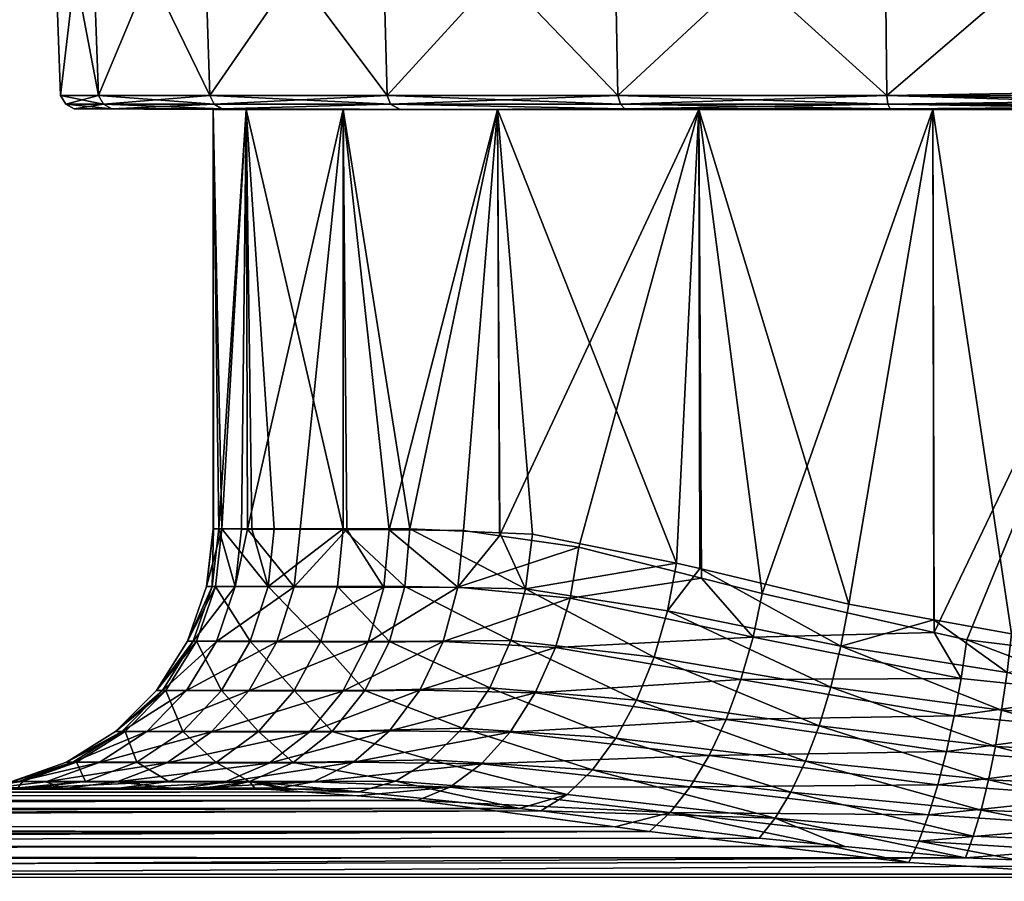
# Model space of a CAD drawing. Extents: x -0.145 to 0.145, y -0.184 to 0.
# Tile 260 of 342: x 0.057 to 0.072, y -0.058 to -0.044. Entities that reach past the tile are written whole.
import ezdxf

# ---------------------------------------------------------------- set-up
doc = ezdxf.new("R2010")
doc.units = 0
doc.layers.add('mesh', color=7, linetype='CONTINUOUS')

msp = doc.modelspace()

# ---------------------------------------------------------------- meshes
at = {"layer": 'mesh'}
mesh = msp.add_polyface(dxfattribs=at)
corners = [(0.066686, -0.056761, 0.01615), (-0.073281, -0.057403, 0.017352), (-0.070063, -0.05716, 0.016951), (0.056056, -0.056089, 0.002659), (-0.056343, -0.056089, 0.003384), (-0.056141, -0.056088, 0.000463), (0.056502, -0.056091, 0.00518), (-0.056859, -0.056092, 0.005791), (0.057652, -0.056096, 0.008482), (-0.058213, -0.056098, 0.009242), (0.060843, -0.056112, 0.013221), (-0.060206, -0.056104, 0.01238), (-0.059701, -0.056103, 0.011585), (0.063101, -0.056282, 0.014644), (0.066156, -0.05669, 0.015928), (-0.066328, -0.056685, 0.015929), (-0.064005, -0.056367, 0.015005), (0.073513, -0.05742, 0.017377), (-0.076574, -0.05742, 0.017377), (0.070689, -0.05724, 0.01709), (0.096603, -0.057465, 0.017421), (-0.096797, -0.05747, 0.017419), (-0.066907, -0.056765, 0.016159), (0.071564, -0.057168, -0.016069), (-0.070925, -0.057104, -0.015956), (-0.073115, -0.057245, -0.0162), (0.069702, -0.056991, -0.015732), (-0.069917, -0.056994, -0.01573), (0.065009, -0.056441, -0.014402), (-0.067271, -0.056705, -0.015135), (-0.060783, -0.056089, -0.011833), (-0.061164, -0.056091, -0.012177), (0.056937, -0.056088, -0.005195), (-0.060664, -0.056089, -0.011698), (-0.060258, -0.05609, -0.011189), (-0.058763, -0.056089, -0.00901), (-0.057647, -0.056088, -0.006794), (-0.057089, -0.056088, -0.005195), (-0.061351, -0.056102, -0.012297), (0.05849, -0.056089, -0.008875), (0.057145, -0.056088, -0.006021), (0.060589, -0.056089, -0.011833), (0.060064, -0.05609, -0.011189), (0.061148, -0.056099, -0.012297), (-0.062997, -0.056195, -0.013348), (0.06097, -0.056091, -0.012177), (-0.056325, -0.056088, -0.002021), (0.055947, -0.056088, 0.000463), (-0.056833, -0.056088, -0.004461), (0.05612, -0.056088, -0.001942), (-0.039116, -0.029421, 0.003791), (-0.038617, -0.000691, 0.000448), (-0.039116, -0.029421, 0.000448), (-0.039192, -0.029932, 0.003784), (-0.039192, -0.029932, -0.002888), (-0.039116, -0.029421, -0.002895), (0.059394, -0.056103, 0.01152), (0.06217, -0.056212, 0.014058), (-0.062276, -0.05618, 0.014062), (0.064681, -0.056406, -0.014238), (-0.064749, -0.056385, -0.014209), (0.062197, -0.056146, -0.013), (-0.038617, -0.000691, -0.002942)]
mesh.append_faces([[corners[k] for k in face] for face in [(0, 1, 2, 2), (3, 4, 5, 5), (6, 7, 4, 4), (8, 9, 7, 7), (10, 11, 12, 12), (13, 14, 15, 15), (15, 16, 13, 13), (1, 17, 18, 18), (0, 19, 1, 1), (17, 20, 21, 21), (0, 22, 15, 15), (2, 22, 0, 0), (23, 24, 25, 25), (26, 27, 24, 24), (28, 29, 27, 27), (30, 31, 32, 32), (32, 33, 30, 30), (32, 34, 33, 33), (35, 34, 32, 32), (32, 36, 35, 35), (32, 37, 36, 36), (38, 32, 31, 31), (39, 40, 38, 38), (41, 42, 38, 38), (43, 38, 44, 44), (45, 41, 38, 38), (46, 47, 5, 5), (48, 49, 46, 46), (48, 37, 49, 49), (50, 51, 52, 52), (53, 50, 52, 52), (52, 54, 53, 53), (52, 55, 54, 54), (56, 12, 9, 9), (57, 58, 11, 11), (13, 16, 58, 58), (59, 60, 29, 29), (61, 44, 60, 60), (52, 62, 55, 55)]])
mesh = msp.add_polyface(dxfattribs=at)
corners = [(0.073513, -0.05742, 0.017377), (-0.096797, -0.05747, 0.017419), (-0.076574, -0.05742, 0.017377), (-0.096797, -0.058133, -0.017346), (0.071564, -0.057168, -0.016069), (-0.073115, -0.057245, -0.0162), (-0.041776, -0.031319, 0.009957), (-0.041108, -0.031386, 0.003607), (-0.042268, -0.031386, 0.009817), (-0.040598, -0.031319, 0.003654), (-0.041316, -0.031124, 0.010088), (-0.051188, -0.030812, 0.026784), (-0.046758, -0.030812, 0.021924), (-0.047086, -0.031124, 0.021675), (-0.044092, -0.031319, 0.015936), (-0.043665, -0.031124, 0.016149), (-0.047468, -0.031319, 0.021387), (-0.044551, -0.031386, 0.015708), (-0.047876, -0.031386, 0.021079), (-0.043296, -0.030812, 0.016333), (-0.04092, -0.030812, 0.0102), (-0.041776, -0.031319, -0.009061), (-0.040122, -0.031124, -0.002802), (-0.041316, -0.031124, -0.009192), (-0.042268, -0.031386, -0.008921), (-0.040598, -0.031319, -0.002758), (-0.041108, -0.031386, -0.002711), (-0.044551, -0.031386, -0.014812), (-0.044092, -0.031319, -0.01504), (-0.043665, -0.031124, -0.015253), (-0.04092, -0.030812, -0.009304), (-0.043296, -0.030812, -0.015437), (-0.047876, -0.031386, -0.020183), (-0.047468, -0.031319, -0.020492), (-0.047086, -0.031124, -0.02078), (-0.049896, -0.031386, 0.000448), (-0.050531, -0.031386, -0.005182), (-0.050531, -0.031386, 0.006078), (-0.052402, -0.031386, 0.011425), (-0.055416, -0.031386, 0.016222)]
mesh.append_faces([[corners[k] for k in face] for face in [(0, 1, 2, 2), (3, 4, 5, 5), (6, 7, 8, 8), (6, 9, 7, 7), (10, 9, 6, 6), (11, 12, 13, 13), (14, 13, 15, 15), (14, 16, 13, 13), (17, 16, 14, 14), (17, 18, 16, 16), (14, 8, 17, 17), (14, 6, 8, 8), (15, 6, 14, 14), (15, 10, 6, 6), (19, 10, 15, 15), (19, 20, 10, 10), (21, 22, 23, 23), (24, 25, 21, 21), (24, 26, 25, 25), (21, 27, 24, 24), (21, 28, 27, 27), (23, 28, 21, 21), (23, 29, 28, 28), (30, 29, 23, 23), (30, 31, 29, 29), (28, 32, 27, 27), (28, 33, 32, 32), (29, 33, 28, 28), (29, 34, 33, 33), (31, 34, 29, 29), (35, 26, 36, 36), (35, 7, 26, 26), (37, 7, 35, 35), (37, 8, 7, 7), (38, 17, 8, 8), (39, 18, 17, 17), (36, 24, 27, 27), (26, 24, 36, 36)]])
mesh = msp.add_polyface(dxfattribs=at)
corners = [(0.050971, -0.039147, 0.005888), (0.050901, -0.038633, 0.005904), (0.051203, -0.038633, 0.006765), (0.050287, -0.038633, 0.000448), (0.050358, -0.039147, 0.000448), (0.050901, -0.038633, -0.005008), (0.050971, -0.039147, -0.004992), (0.051203, -0.038633, -0.005869), (0.05056, -0.039625, 0.000448), (0.051168, -0.039625, -0.004947), (0.051168, -0.039625, 0.005843), (0.050878, -0.040036, 0.000448), (0.051478, -0.040036, -0.004876), (0.051478, -0.040036, 0.005772), (-0.096797, -0.05747, 0.017419), (0.096603, -0.057465, 0.017421), (0.096603, -0.057987, 0.01814), (0.056056, -0.056089, 0.002659), (-0.056141, -0.056088, 0.000463), (0.055947, -0.056088, 0.000463), (0.056502, -0.056091, 0.00518), (-0.056343, -0.056089, 0.003384), (0.057652, -0.056096, 0.008482), (-0.056859, -0.056092, 0.005791), (0.06217, -0.056212, 0.014058), (-0.060206, -0.056104, 0.01238), (0.060843, -0.056112, 0.013221), (-0.073281, -0.057403, 0.017352), (0.070689, -0.05724, 0.01709), (0.073513, -0.05742, 0.017377), (0.066686, -0.056761, 0.01615), (-0.066328, -0.056685, 0.015929), (0.066156, -0.05669, 0.015928), (-0.096797, -0.058578, 0.018772), (0.096603, -0.058791, 0.018913), (0.069702, -0.056991, -0.015732), (-0.070925, -0.057104, -0.015956), (0.071564, -0.057168, -0.016069), (0.068379, -0.056864, -0.015492), (-0.069917, -0.056994, -0.01573), (-0.096797, -0.058133, -0.017346), (0.074428, -0.057287, -0.016267), (0.065009, -0.056441, -0.014402), (0.064681, -0.056406, -0.014238), (-0.067271, -0.056705, -0.015135), (0.05612, -0.056088, -0.001942), (-0.057089, -0.056088, -0.005195), (0.056937, -0.056088, -0.005195), (-0.061351, -0.056102, -0.012297), (0.057145, -0.056088, -0.006021), (0.059798, -0.05609, -0.010845), (0.05849, -0.056089, -0.008875), (0.060064, -0.05609, -0.011189), (0.061148, -0.056099, -0.012297), (-0.062997, -0.056195, -0.013348), (0.062197, -0.056146, -0.013), (0.06097, -0.056091, -0.012177), (-0.056325, -0.056088, -0.002021), (0.059394, -0.056103, 0.01152), (-0.058213, -0.056098, 0.009242), (-0.059701, -0.056103, 0.011585), (0.063101, -0.056282, 0.014644), (-0.062276, -0.05618, 0.014062), (-0.064749, -0.056385, -0.014209)]
mesh.append_faces([[corners[k] for k in face] for face in [(0, 1, 2, 2), (0, 3, 1, 1), (4, 3, 0, 0), (4, 5, 3, 3), (6, 5, 4, 4), (6, 7, 5, 5), (6, 8, 9, 9), (4, 8, 6, 6), (4, 10, 8, 8), (0, 10, 4, 4), (9, 11, 12, 12), (8, 11, 9, 9), (8, 13, 11, 11), (10, 13, 8, 8), (14, 15, 16, 16), (17, 18, 19, 19), (20, 21, 17, 17), (22, 23, 20, 20), (24, 25, 26, 26), (27, 28, 29, 29), (30, 31, 32, 32), (33, 16, 34, 34), (35, 36, 37, 37), (38, 39, 35, 35), (40, 41, 37, 37), (42, 39, 38, 38), (43, 44, 42, 42), (45, 46, 47, 47), (48, 49, 47, 47), (48, 50, 51, 51), (48, 52, 50, 50), (53, 54, 55, 55), (56, 48, 53, 53), (57, 45, 19, 19), (58, 59, 22, 22), (26, 60, 58, 58), (61, 62, 24, 24), (55, 63, 43, 43)]])
mesh = msp.add_polyface(dxfattribs=at)
corners = [(0.062172, -0.040744, -0.012184), (0.062316, -0.040896, -0.012039), (0.065974, -0.040896, -0.014846), (0.059333, -0.040744, -0.008484), (0.05951, -0.040896, -0.008382), (0.062172, -0.040744, 0.01308), (0.062316, -0.040896, 0.012935), (0.05951, -0.040896, 0.009278), (0.062429, -0.041095, -0.011927), (0.059648, -0.041095, -0.008302), (0.059648, -0.041095, 0.009198), (0.062429, -0.041095, 0.012823), (0.065974, -0.040896, 0.015742), (0.062503, -0.041329, -0.011853), (0.059738, -0.041329, -0.00825), (0.0579, -0.041095, -0.004081), (0.059738, -0.041329, 0.009146), (0.062503, -0.041329, 0.012749), (0.066054, -0.041095, 0.015604), (0.062532, -0.04158, -0.011824), (0.059774, -0.04158, -0.00823), (0.058, -0.041329, -0.004055), (0.059774, -0.04158, 0.009126), (0.062532, -0.04158, 0.01272), (0.066105, -0.041329, 0.015514), (0.062633, -0.045401, -0.011723), (0.059966, -0.045531, -0.008119), (0.062689, -0.045531, -0.011667), (0.059898, -0.045401, -0.008158), (0.058255, -0.045531, -0.003986), (0.059898, -0.045401, 0.009054), (0.062689, -0.045531, 0.012563), (0.059966, -0.045531, 0.009014), (0.062633, -0.045401, 0.012619), (0.066237, -0.045531, 0.015286), (0.060081, -0.045606, -0.008052), (0.058383, -0.045606, -0.003952), (0.060081, -0.045606, 0.008948), (0.058255, -0.045531, 0.004882), (0.062836, -0.045615, 0.012415), (0.058178, -0.045401, -0.004007), (0.066198, -0.045401, 0.015354)]
mesh.append_faces([[corners[k] for k in face] for face in [(0, 1, 2, 2), (3, 4, 1, 1), (5, 6, 7, 7), (4, 8, 1, 1), (4, 9, 8, 8), (6, 10, 7, 7), (6, 11, 10, 10), (12, 11, 6, 6), (9, 13, 8, 8), (9, 14, 13, 13), (15, 14, 9, 9), (11, 16, 10, 10), (11, 17, 16, 16), (18, 17, 11, 11), (14, 19, 13, 13), (14, 20, 19, 19), (21, 20, 14, 14), (17, 22, 16, 16), (17, 23, 22, 22), (24, 23, 17, 17), (25, 26, 27, 27), (28, 26, 25, 25), (28, 29, 26, 26), (30, 31, 32, 32), (33, 31, 30, 30), (33, 34, 31, 31), (26, 35, 27, 27), (26, 36, 35, 35), (29, 36, 26, 26), (32, 37, 38, 38), (32, 31, 37, 37), (31, 39, 37, 37), (19, 28, 25, 25), (20, 28, 19, 19), (20, 40, 28, 28), (22, 33, 30, 30), (23, 33, 22, 22), (23, 41, 33, 33)]])
mesh = msp.add_polyface(dxfattribs=at)
corners = [(0.0579, -0.041095, -0.004081), (0.058, -0.041329, -0.004055), (0.059738, -0.041329, -0.00825), (0.057303, -0.041095, 0.000448), (0.057407, -0.041329, 0.000448), (0.0579, -0.041095, 0.004977), (0.058, -0.041329, 0.004951), (0.059648, -0.041095, 0.009198), (0.059738, -0.041329, 0.009146), (0.05804, -0.04158, -0.004044), (0.059774, -0.04158, -0.00823), (0.057449, -0.04158, 0.000448), (0.05804, -0.04158, 0.00494), (0.059774, -0.04158, 0.009126), (0.059218, -0.054582, -0.00152), (0.058441, -0.055215, 0.000484), (0.058591, -0.055215, -0.001606), (0.059074, -0.054582, 0.000489), (0.059165, -0.054582, 0.002324), (0.059538, -0.054585, 0.004431), (0.058535, -0.055216, 0.002392), (0.058178, -0.045401, -0.004007), (0.058255, -0.045531, -0.003986), (0.059898, -0.045401, -0.008158), (0.057671, -0.045531, 0.000448), (0.057592, -0.045401, 0.000448), (0.058255, -0.045531, 0.004882), (0.058178, -0.045401, 0.004903), (0.059966, -0.045531, 0.009014), (0.059898, -0.045401, 0.009054), (0.057803, -0.045606, 0.000448), (0.058383, -0.045606, -0.003952), (0.058383, -0.045606, 0.004848), (0.060081, -0.045606, 0.008948), (0.059946, -0.045615, 0.000621), (0.060457, -0.045615, -0.003262)]
mesh.append_faces([[corners[k] for k in face] for face in [(0, 1, 2, 2), (3, 1, 0, 0), (3, 4, 1, 1), (5, 4, 3, 3), (5, 6, 4, 4), (7, 6, 5, 5), (7, 8, 6, 6), (1, 9, 10, 10), (4, 9, 1, 1), (4, 11, 9, 9), (6, 11, 4, 4), (6, 12, 11, 11), (8, 12, 6, 6), (8, 13, 12, 12), (14, 15, 16, 16), (17, 15, 14, 14), (18, 15, 17, 17), (19, 20, 18, 18), (21, 22, 23, 23), (21, 24, 22, 22), (25, 24, 21, 21), (25, 26, 24, 24), (27, 26, 25, 25), (27, 28, 26, 26), (29, 28, 27, 27), (22, 30, 31, 31), (24, 30, 22, 22), (24, 32, 30, 30), (26, 32, 24, 24), (26, 33, 32, 32), (34, 30, 32, 32), (35, 31, 30, 30), (9, 21, 10, 10), (9, 25, 21, 21), (11, 25, 9, 9), (11, 27, 25, 25), (12, 27, 11, 11), (12, 29, 27, 27), (13, 29, 12, 12)]])
mesh = msp.add_polyface(dxfattribs=at)
corners = [(0.078828, -0.045615, -0.013868), (0.074804, -0.045615, -0.016477), (0.074946, -0.045615, -0.014379), (0.074804, -0.041329, 0.017845), (0.074804, -0.04158, 0.017803), (0.070312, -0.04158, 0.017212), (0.079306, -0.041329, 0.017252), (0.079296, -0.04158, 0.017212), (0.074804, -0.041329, -0.016949), (0.074804, -0.04158, -0.016907), (0.079296, -0.04158, -0.016316), (0.071064, -0.045615, -0.013868), (0.072276, -0.053708, -0.01414), (0.076545, -0.053824, -0.014294), (0.078828, -0.045615, 0.01511), (0.076414, -0.054048, 0.015549), (0.074946, -0.045615, 0.015621), (0.074945, -0.054062, 0.015565), (0.07108, -0.05369, 0.015062), (0.071064, -0.045615, 0.01511), (0.074804, -0.045326, -0.016776), (0.074804, -0.045471, -0.016733), (0.079259, -0.045401, -0.016178), (0.070349, -0.045401, -0.016178), (0.070369, -0.045531, -0.016101), (0.070349, -0.045401, 0.017073), (0.074804, -0.045531, 0.017581), (0.070369, -0.045531, 0.016997), (0.074804, -0.045401, 0.01766), (0.079238, -0.045531, 0.016997), (0.079259, -0.045401, 0.017073), (0.074804, -0.045577, -0.016624), (0.079238, -0.045531, -0.016101), (0.070404, -0.045606, -0.015973), (0.074804, -0.045606, 0.017449), (0.070404, -0.045606, 0.016869), (0.079204, -0.045606, 0.016869), (0.079204, -0.045606, -0.015973), (0.070312, -0.04158, -0.016316)]
mesh.append_faces([[corners[k] for k in face] for face in [(0, 1, 2, 2), (3, 4, 5, 5), (6, 7, 4, 4), (8, 9, 10, 10), (11, 12, 2, 2), (13, 0, 2, 2), (14, 15, 16, 16), (15, 17, 16, 16), (18, 19, 16, 16), (20, 21, 22, 22), (20, 23, 21, 21), (23, 24, 21, 21), (25, 26, 27, 27), (28, 26, 25, 25), (28, 29, 26, 26), (30, 29, 28, 28), (21, 31, 32, 32), (21, 24, 31, 31), (24, 33, 31, 31), (27, 34, 35, 35), (26, 34, 27, 27), (26, 36, 34, 34), (29, 36, 26, 26), (31, 1, 37, 37), (31, 33, 1, 1), (16, 34, 36, 36), (19, 34, 16, 16), (19, 35, 34, 34), (2, 33, 11, 11), (2, 1, 33, 33), (0, 37, 1, 1), (7, 30, 4, 4), (9, 20, 10, 10), (9, 23, 20, 20), (38, 23, 9, 9), (5, 28, 25, 25), (4, 28, 5, 5), (4, 30, 28, 28)]])
mesh = msp.add_polyface(dxfattribs=at)
corners = [(0.067446, -0.045615, -0.01237), (0.062836, -0.045615, -0.01152), (0.064339, -0.045615, -0.009986), (0.067101, -0.052617, -0.012164), (0.064377, -0.052151, -0.009951), (0.064881, -0.052173, -0.010501), (0.069762, -0.053251, -0.013455), (0.071064, -0.045615, -0.013868), (0.067461, -0.052702, -0.012339), (0.071079, -0.053491, -0.013814), (0.068425, -0.053087, 0.014129), (0.067446, -0.045615, 0.013611), (0.071064, -0.045615, 0.01511), (0.064369, -0.052194, 0.011196), (0.064339, -0.045615, 0.011227), (0.065594, -0.052369, 0.012349), (0.06749, -0.05285, 0.013541), (0.070349, -0.045401, -0.016178), (0.066237, -0.045531, -0.01439), (0.070369, -0.045531, -0.016101), (0.066198, -0.045401, -0.014458), (0.062689, -0.045531, -0.011667), (0.062633, -0.045401, -0.011723), (0.066198, -0.045401, 0.015354), (0.066237, -0.045531, 0.015286), (0.062633, -0.045401, 0.012619), (0.070369, -0.045531, 0.016997), (0.070349, -0.045401, 0.017073), (0.066304, -0.045606, -0.014275), (0.070404, -0.045606, -0.015973), (0.066304, -0.045606, 0.015171), (0.062689, -0.045531, 0.012563), (0.070404, -0.045606, 0.016869), (0.062836, -0.045615, 0.012415), (0.070312, -0.04158, -0.016316), (0.066126, -0.04158, -0.014582), (0.062532, -0.04158, -0.011824), (0.066126, -0.04158, 0.015478), (0.062532, -0.04158, 0.01272), (0.070312, -0.04158, 0.017212)]
mesh.append_faces([[corners[k] for k in face] for face in [(0, 1, 2, 2), (2, 3, 0, 0), (4, 5, 2, 2), (0, 6, 7, 7), (3, 8, 0, 0), (6, 9, 7, 7), (10, 11, 12, 12), (11, 13, 14, 14), (11, 15, 13, 13), (16, 15, 11, 11), (17, 18, 19, 19), (20, 18, 17, 17), (20, 21, 18, 18), (22, 21, 20, 20), (23, 24, 25, 25), (23, 26, 24, 24), (27, 26, 23, 23), (19, 28, 29, 29), (18, 28, 19, 19), (18, 21, 28, 28), (24, 30, 31, 31), (24, 32, 30, 30), (26, 32, 24, 24), (21, 1, 28, 28), (11, 32, 12, 12), (11, 30, 32, 32), (14, 30, 11, 11), (14, 33, 30, 30), (0, 28, 1, 1), (7, 28, 0, 0), (7, 29, 28, 28), (34, 20, 17, 17), (35, 20, 34, 34), (35, 22, 20, 20), (36, 22, 35, 35), (37, 23, 38, 38), (37, 27, 23, 23), (39, 27, 37, 37)]])
mesh = msp.add_polyface(dxfattribs=at)
corners = [(0.061956, -0.045615, 0.008121), (0.062836, -0.045615, 0.012415), (0.064339, -0.045615, 0.011227), (0.060798, -0.052978, -0.004658), (0.060545, -0.052088, -0.003239), (0.060083, -0.052088, -0.001403), (0.060892, -0.052088, -0.004623), (0.059947, -0.052088, 0.000496), (0.059846, -0.052978, 0.000495), (0.059953, -0.052088, 0.00062), (0.060033, -0.052089, 0.002232), (0.059933, -0.052979, 0.002242), (0.064369, -0.052194, 0.011196), (0.063812, -0.052114, 0.010673), (0.059946, -0.045615, 0.000621), (0.060457, -0.045615, -0.003262), (0.062987, -0.05209, -0.008434), (0.064339, -0.045615, -0.009986), (0.061956, -0.045615, -0.006879), (0.064377, -0.052151, -0.009951), (0.062668, -0.052103, 0.009237), (0.062011, -0.0521, 0.008089), (0.06048, -0.052092, 0.004495), (0.060457, -0.045615, 0.004503), (0.061293, -0.052096, 0.006834), (0.060385, -0.052091, 0.004224), (0.062689, -0.045531, -0.011667), (0.060081, -0.045606, -0.008052), (0.062836, -0.045615, -0.01152), (0.062689, -0.045531, 0.012563), (0.066304, -0.045606, 0.015171), (0.060081, -0.045606, 0.008948), (0.058383, -0.045606, 0.004848), (0.057803, -0.045606, 0.000448), (0.058383, -0.045606, -0.003952), (0.062907, -0.05298, -0.008494), (0.061954, -0.052089, -0.006877)]
mesh.append_faces([[corners[k] for k in face] for face in [(0, 1, 2, 2), (3, 4, 5, 5), (3, 6, 4, 4), (7, 8, 5, 5), (9, 8, 7, 7), (10, 11, 9, 9), (2, 12, 13, 13), (5, 14, 7, 7), (5, 15, 14, 14), (15, 4, 6, 6), (5, 4, 15, 15), (16, 17, 18, 18), (19, 17, 16, 16), (20, 2, 13, 13), (20, 0, 2, 2), (21, 0, 20, 20), (0, 22, 23, 23), (0, 24, 22, 22), (21, 24, 0, 0), (14, 9, 7, 7), (14, 10, 9, 9), (23, 10, 14, 14), (23, 25, 10, 10), (22, 25, 23, 23), (26, 27, 28, 28), (29, 30, 1, 1), (0, 31, 1, 1), (23, 31, 0, 0), (23, 32, 31, 31), (14, 32, 23, 23), (15, 33, 14, 14), (18, 34, 15, 15), (18, 27, 34, 34), (17, 27, 18, 18), (17, 28, 27, 27), (35, 16, 36, 36), (15, 6, 36, 36), (36, 18, 15, 15), (16, 18, 36, 36)]])
mesh = msp.add_polyface(dxfattribs=at)
corners = [(0.064547, -0.053814, -0.010677), (0.066487, -0.054731, -0.012517), (0.066756, -0.054069, -0.012282), (0.067101, -0.052617, -0.012164), (0.066963, -0.053356, -0.012163), (0.067461, -0.052702, -0.012339), (0.064772, -0.053012, -0.010523), (0.064881, -0.052173, -0.010501), (0.062907, -0.05298, -0.008494), (0.064218, -0.054542, -0.010956), (0.066166, -0.055318, -0.012861), (0.064377, -0.052151, -0.009951), (0.063797, -0.055164, -0.011347), (0.065804, -0.05581, -0.0133), (0.065414, -0.056189, -0.01382), (0.064681, -0.056406, -0.014238), (0.065009, -0.056441, -0.014402), (0.062764, -0.055984, -0.012392), (0.063306, -0.055652, -0.011833), (0.068627, -0.056554, -0.014965), (0.067005, -0.056466, 0.015615), (0.063101, -0.056282, 0.014644), (0.063605, -0.056074, 0.014055), (0.066156, -0.05669, 0.015928), (0.065594, -0.052369, 0.012349), (0.063726, -0.052991, 0.010722), (0.064369, -0.052194, 0.011196), (0.065462, -0.053161, 0.012346), (0.06749, -0.05285, 0.013541), (0.068285, -0.053761, 0.014128), (0.066686, -0.056761, 0.01615), (0.067315, -0.056072, 0.015144), (0.06409, -0.055717, 0.013524), (0.067606, -0.055588, 0.014749), (0.064534, -0.055225, 0.013071), (0.06787, -0.055031, 0.014442), (0.064921, -0.054619, 0.012715), (0.068098, -0.054416, 0.014233), (0.065235, -0.053921, 0.01247), (0.063498, -0.053826, 0.0109), (0.064339, -0.045615, -0.009986)]
mesh.append_faces([[corners[k] for k in face] for face in [(0, 1, 2, 2), (3, 4, 5, 5), (3, 6, 4, 4), (7, 6, 3, 3), (6, 2, 4, 4), (6, 0, 2, 2), (8, 0, 6, 6), (1, 9, 10, 10), (0, 9, 1, 1), (7, 11, 6, 6), (10, 12, 13, 13), (9, 12, 10, 10), (14, 15, 16, 16), (14, 17, 15, 15), (18, 17, 14, 14), (19, 14, 16, 16), (13, 14, 19, 19), (13, 18, 14, 14), (12, 18, 13, 13), (20, 21, 22, 22), (20, 23, 21, 21), (24, 25, 26, 26), (24, 27, 25, 25), (28, 27, 24, 24), (28, 29, 27, 27), (20, 30, 23, 23), (31, 22, 32, 32), (31, 20, 22, 22), (33, 32, 34, 34), (33, 31, 32, 32), (35, 34, 36, 36), (35, 33, 34, 34), (37, 36, 38, 38), (37, 35, 36, 36), (27, 38, 39, 39), (29, 38, 27, 27), (29, 37, 38, 38), (40, 7, 3, 3)]])
mesh = msp.add_polyface(dxfattribs=at)
corners = [(0.068627, -0.056554, -0.014965), (0.068379, -0.056864, -0.015492), (0.069702, -0.056991, -0.015732), (0.071564, -0.057168, -0.016069), (0.069762, -0.053251, -0.013455), (0.069643, -0.0539, -0.013469), (0.071079, -0.053491, -0.013814), (0.069306, -0.055128, -0.0138), (0.069097, -0.055674, -0.014107), (0.071921, -0.055963, -0.014792), (0.066487, -0.054731, -0.012517), (0.069489, -0.054532, -0.013585), (0.072028, -0.055446, -0.014503), (0.066756, -0.054069, -0.012282), (0.067461, -0.052702, -0.012339), (0.066963, -0.053356, -0.012163), (0.072124, -0.054889, -0.014295), (0.068869, -0.056153, -0.014499), (0.071807, -0.05643, -0.015155), (0.066166, -0.055318, -0.012861), (0.071687, -0.056834, -0.015584), (0.065804, -0.05581, -0.0133), (0.065009, -0.056441, -0.014402), (0.068425, -0.053087, 0.014129), (0.068285, -0.053761, 0.014128), (0.06749, -0.05285, 0.013541), (0.07108, -0.05369, 0.015062), (0.071498, -0.054396, 0.015265), (0.067005, -0.056466, 0.015615), (0.070689, -0.05724, 0.01709), (0.066686, -0.056761, 0.01615), (0.070843, -0.056907, 0.016617), (0.070994, -0.056504, 0.016202), (0.067315, -0.056072, 0.015144), (0.071138, -0.05604, 0.015851), (0.067606, -0.055588, 0.014749), (0.071272, -0.055527, 0.015575), (0.06787, -0.055031, 0.014442), (0.071393, -0.054974, 0.015378), (0.068098, -0.054416, 0.014233), (0.067446, -0.045615, -0.01237), (0.071064, -0.045615, 0.01511), (0.067446, -0.045615, 0.013611)]
mesh.append_faces([[corners[k] for k in face] for face in [(0, 1, 2, 2), (3, 0, 2, 2), (4, 5, 6, 6), (7, 8, 9, 9), (10, 8, 7, 7), (11, 7, 12, 12), (13, 7, 11, 11), (13, 10, 7, 7), (14, 5, 4, 4), (14, 15, 5, 5), (5, 11, 16, 16), (15, 11, 5, 5), (15, 13, 11, 11), (8, 17, 18, 18), (8, 19, 17, 17), (10, 19, 8, 8), (17, 0, 20, 20), (17, 21, 0, 0), (19, 21, 17, 17), (0, 22, 1, 1), (23, 24, 25, 25), (26, 24, 23, 23), (26, 27, 24, 24), (28, 29, 30, 30), (31, 29, 28, 28), (32, 28, 33, 33), (32, 31, 28, 28), (34, 33, 35, 35), (34, 32, 33, 33), (36, 35, 37, 37), (36, 34, 35, 35), (38, 37, 39, 39), (38, 36, 37, 37), (27, 39, 24, 24), (27, 38, 39, 39), (40, 14, 4, 4), (23, 41, 26, 26), (25, 42, 23, 23)]])
mesh = msp.add_polyface(dxfattribs=at)
corners = [(0.071807, -0.05643, -0.015155), (0.074446, -0.056946, -0.015797), (0.074465, -0.056542, -0.015381), (0.072276, -0.053708, -0.01414), (0.072207, -0.054305, -0.014173), (0.074537, -0.053886, -0.014374), (0.071921, -0.055963, -0.014792), (0.074482, -0.056081, -0.015029), (0.069097, -0.055674, -0.014107), (0.071079, -0.053491, -0.013814), (0.069643, -0.0539, -0.013469), (0.072028, -0.055446, -0.014503), (0.074498, -0.055574, -0.014747), (0.069306, -0.055128, -0.0138), (0.072124, -0.054889, -0.014295), (0.074513, -0.055031, -0.014541), (0.069489, -0.054532, -0.013585), (0.071687, -0.056834, -0.015584), (0.068869, -0.056153, -0.014499), (0.071564, -0.057168, -0.016069), (0.074428, -0.057287, -0.016267), (0.068627, -0.056554, -0.014965), (0.071585, -0.053804, 0.015239), (0.071498, -0.054396, 0.015265), (0.07108, -0.05369, 0.015062), (0.073784, -0.054637, 0.015616), (0.073814, -0.054072, 0.015578), (0.070843, -0.056907, 0.016617), (0.073513, -0.05742, 0.017377), (0.070689, -0.05724, 0.01709), (0.073564, -0.057078, 0.016927), (0.073614, -0.056675, 0.016531), (0.070994, -0.056504, 0.016202), (0.073661, -0.05622, 0.016195), (0.071138, -0.05604, 0.015851), (0.073706, -0.055722, 0.015928), (0.071272, -0.055527, 0.015575), (0.073747, -0.055191, 0.015733), (0.071393, -0.054974, 0.015378), (0.071064, -0.045615, -0.013868), (0.074946, -0.045615, 0.015621)]
mesh.append_faces([[corners[k] for k in face] for face in [(0, 1, 2, 2), (3, 4, 5, 5), (6, 2, 7, 7), (6, 0, 2, 2), (8, 0, 6, 6), (9, 4, 3, 3), (9, 10, 4, 4), (11, 7, 12, 12), (11, 6, 7, 7), (13, 6, 11, 11), (14, 12, 15, 15), (14, 11, 12, 12), (16, 11, 14, 14), (4, 14, 15, 15), (10, 14, 4, 4), (0, 17, 1, 1), (0, 18, 17, 17), (1, 19, 20, 20), (17, 19, 1, 1), (17, 21, 19, 19), (22, 23, 24, 24), (22, 25, 23, 23), (26, 25, 22, 22), (27, 28, 29, 29), (30, 28, 27, 27), (31, 27, 32, 32), (31, 30, 27, 27), (33, 32, 34, 34), (33, 31, 32, 32), (35, 34, 36, 36), (35, 33, 34, 34), (37, 36, 38, 38), (37, 35, 36, 36), (25, 38, 23, 23), (25, 37, 38, 38), (39, 9, 3, 3), (40, 26, 22, 22), (24, 40, 22, 22)]])
mesh = msp.add_polyface(dxfattribs=at)
corners = [(0.062907, -0.05298, -0.008494), (0.062671, -0.053825, -0.008672), (0.064547, -0.053814, -0.010677), (0.061867, -0.052979, -0.006927), (0.064772, -0.053012, -0.010523), (0.062987, -0.05209, -0.008434), (0.064377, -0.052151, -0.009951), (0.061611, -0.053824, -0.007075), (0.060798, -0.052978, -0.004658), (0.059984, -0.052978, -0.001416), (0.059691, -0.053823, -0.001456), (0.060521, -0.053824, -0.004761), (0.05955, -0.053823, 0.000493), (0.059846, -0.052978, 0.000495), (0.060083, -0.052088, -0.001403), (0.059953, -0.052088, 0.00062), (0.059933, -0.052979, 0.002242), (0.060033, -0.052089, 0.002232), (0.060288, -0.052981, 0.004247), (0.06048, -0.052092, 0.004495), (0.061201, -0.052986, 0.006874), (0.060385, -0.052091, 0.004224), (0.063726, -0.052991, 0.010722), (0.063812, -0.052114, 0.010673), (0.064369, -0.052194, 0.011196), (0.062668, -0.052103, 0.009237), (0.062584, -0.052992, 0.009293), (0.062011, -0.0521, 0.008089), (0.061293, -0.052096, 0.006834), (0.059639, -0.053824, 0.002274), (0.06, -0.053826, 0.004317), (0.060932, -0.053831, 0.006995), (0.062341, -0.053837, 0.00946), (0.063498, -0.053826, 0.0109), (0.065462, -0.053161, 0.012346), (0.061954, -0.052089, -0.006877), (0.060892, -0.052088, -0.004623)]
mesh.append_faces([[corners[k] for k in face] for face in [(0, 1, 2, 2), (0, 3, 1, 1), (4, 5, 0, 0), (4, 6, 5, 5), (3, 7, 1, 1), (3, 8, 7, 7), (9, 10, 11, 11), (9, 12, 10, 10), (13, 12, 9, 9), (8, 11, 7, 7), (8, 9, 11, 11), (14, 9, 8, 8), (14, 13, 9, 9), (15, 16, 13, 13), (17, 18, 16, 16), (18, 19, 20, 20), (18, 21, 19, 19), (17, 21, 18, 18), (22, 23, 24, 24), (22, 25, 23, 23), (26, 25, 22, 22), (26, 27, 25, 25), (20, 27, 26, 26), (20, 28, 27, 27), (19, 28, 20, 20), (16, 12, 13, 13), (16, 29, 12, 12), (18, 29, 16, 16), (18, 30, 29, 29), (20, 30, 18, 18), (20, 31, 30, 30), (26, 31, 20, 20), (22, 32, 26, 26), (22, 33, 32, 32), (34, 33, 22, 22), (35, 3, 0, 0), (35, 8, 3, 3), (35, 36, 8, 8)]])
mesh = msp.add_polyface(dxfattribs=at)
corners = [(0.060508, -0.05599, -0.010308), (0.061148, -0.056099, -0.012297), (0.062197, -0.056146, -0.013), (0.064547, -0.053814, -0.010677), (0.062671, -0.053825, -0.008672), (0.064218, -0.054542, -0.010956), (0.062291, -0.054583, -0.008959), (0.063797, -0.055164, -0.011347), (0.061611, -0.053824, -0.007075), (0.062764, -0.055984, -0.012392), (0.064681, -0.056406, -0.014238), (0.061181, -0.055693, -0.009798), (0.063306, -0.055652, -0.011833), (0.061786, -0.055217, -0.009341), (0.06065, -0.055216, -0.007629), (0.061198, -0.054583, -0.007313), (0.060521, -0.053824, -0.004761), (0.063605, -0.056074, 0.014055), (0.060843, -0.056112, 0.013221), (0.061495, -0.055995, 0.012637), (0.06217, -0.056212, 0.014058), (0.063101, -0.056282, 0.014644), (0.062115, -0.055689, 0.012087), (0.060121, -0.056001, 0.01101), (0.060812, -0.055704, 0.010526), (0.06409, -0.055717, 0.013524), (0.062673, -0.055208, 0.011599), (0.061433, -0.055227, 0.010093), (0.064534, -0.055225, 0.013071), (0.063142, -0.054577, 0.011197), (0.061951, -0.054594, 0.009731), (0.064921, -0.054619, 0.012715), (0.062341, -0.053837, 0.00946), (0.060498, -0.054589, 0.007191), (0.060932, -0.053831, 0.006995), (0.063498, -0.053826, 0.0109), (0.065235, -0.053921, 0.01247), (0.062584, -0.052992, 0.009293)]
mesh.append_faces([[corners[k] for k in face] for face in [(0, 1, 2, 2), (3, 4, 5, 5), (5, 6, 7, 7), (4, 6, 5, 5), (4, 8, 6, 6), (9, 2, 10, 10), (9, 0, 2, 2), (11, 0, 9, 9), (12, 11, 9, 9), (13, 11, 12, 12), (13, 14, 11, 11), (15, 14, 13, 13), (7, 13, 12, 12), (6, 13, 7, 7), (6, 15, 13, 13), (8, 15, 6, 6), (8, 16, 15, 15), (17, 18, 19, 19), (17, 20, 18, 18), (17, 21, 20, 20), (22, 23, 24, 24), (25, 19, 22, 22), (25, 17, 19, 19), (26, 24, 27, 27), (26, 22, 24, 24), (28, 22, 26, 26), (28, 25, 22, 22), (29, 27, 30, 30), (29, 26, 27, 27), (31, 26, 29, 29), (31, 28, 26, 26), (32, 33, 34, 34), (32, 30, 33, 33), (35, 30, 32, 32), (35, 29, 30, 30), (36, 29, 35, 35), (36, 31, 29, 29), (37, 32, 34, 34)]])
mesh = msp.add_polyface(dxfattribs=at)
corners = [(0.060508, -0.05599, -0.010308), (0.06097, -0.056091, -0.012177), (0.061148, -0.056099, -0.012297), (0.060589, -0.056089, -0.011833), (0.060064, -0.05609, -0.011189), (0.059798, -0.05609, -0.010845), (0.05849, -0.056089, -0.008875), (0.059261, -0.055988, -0.00843), (0.059993, -0.055693, -0.008008), (0.058771, -0.055692, -0.005414), (0.059481, -0.055215, -0.005149), (0.059218, -0.054582, -0.00152), (0.058591, -0.055215, -0.001606), (0.061181, -0.055693, -0.009798), (0.06065, -0.055216, -0.007629), (0.060075, -0.054582, -0.004928), (0.059691, -0.053823, -0.001456), (0.059074, -0.054582, 0.000489), (0.05955, -0.053823, 0.000493), (0.061198, -0.054583, -0.007313), (0.060521, -0.053824, -0.004761), (0.060812, -0.055704, 0.010526), (0.058462, -0.055995, 0.008114), (0.059231, -0.055699, 0.007765), (0.060121, -0.056001, 0.01101), (0.062115, -0.055689, 0.012087), (0.061495, -0.055995, 0.012637), (0.061433, -0.055227, 0.010093), (0.059921, -0.055222, 0.007452), (0.060498, -0.054589, 0.007191), (0.058923, -0.055218, 0.004582), (0.059538, -0.054585, 0.004431), (0.061951, -0.054594, 0.009731), (0.059639, -0.053824, 0.002274), (0.059165, -0.054582, 0.002324), (0.06, -0.053826, 0.004317), (0.060932, -0.053831, 0.006995), (0.059394, -0.056103, 0.01152), (0.060843, -0.056112, 0.013221)]
mesh.append_faces([[corners[k] for k in face] for face in [(0, 1, 2, 2), (0, 3, 1, 1), (0, 4, 3, 3), (5, 4, 0, 0), (0, 6, 5, 5), (0, 7, 6, 6), (8, 7, 0, 0), (8, 9, 7, 7), (10, 9, 8, 8), (11, 12, 10, 10), (13, 8, 0, 0), (14, 8, 13, 13), (14, 10, 8, 8), (15, 10, 14, 14), (15, 11, 10, 10), (16, 11, 15, 15), (16, 17, 11, 11), (18, 17, 16, 16), (19, 15, 14, 14), (20, 15, 19, 19), (20, 16, 15, 15), (21, 22, 23, 23), (21, 24, 22, 22), (25, 26, 24, 24), (27, 23, 28, 28), (27, 21, 23, 23), (29, 30, 31, 31), (29, 28, 30, 30), (32, 28, 29, 29), (32, 27, 28, 28), (33, 17, 18, 18), (33, 34, 17, 17), (35, 34, 33, 33), (35, 31, 34, 34), (36, 31, 35, 35), (36, 29, 31, 31), (26, 37, 24, 24), (26, 38, 37, 37)]])
mesh = msp.add_polyface(dxfattribs=at)
corners = [(0.057002, -0.055988, -0.001822), (0.05612, -0.056088, -0.001942), (0.056937, -0.056088, -0.005195), (0.055947, -0.056088, 0.000463), (0.056837, -0.055988, 0.00047), (0.057979, -0.055988, -0.00571), (0.057145, -0.056088, -0.006021), (0.057839, -0.055692, -0.001708), (0.057682, -0.055692, 0.000477), (0.059261, -0.055988, -0.00843), (0.05849, -0.056089, -0.008875), (0.058771, -0.055692, -0.005414), (0.058591, -0.055215, -0.001606), (0.058441, -0.055215, 0.000484), (0.059481, -0.055215, -0.005149), (0.056941, -0.055988, 0.002564), (0.056056, -0.056089, 0.002659), (0.056502, -0.056091, 0.00518), (0.057366, -0.055991, 0.004967), (0.057652, -0.056096, 0.008482), (0.058462, -0.055995, 0.008114), (0.057781, -0.055692, 0.002473), (0.058187, -0.055695, 0.004764), (0.059231, -0.055699, 0.007765), (0.058535, -0.055216, 0.002392), (0.058923, -0.055218, 0.004582), (0.059921, -0.055222, 0.007452), (0.059165, -0.054582, 0.002324), (0.059538, -0.054585, 0.004431), (0.059394, -0.056103, 0.01152), (0.060121, -0.056001, 0.01101)]
mesh.append_faces([[corners[k] for k in face] for face in [(0, 1, 2, 2), (0, 3, 1, 1), (4, 3, 0, 0), (5, 2, 6, 6), (5, 0, 2, 2), (7, 0, 5, 5), (7, 4, 0, 0), (8, 4, 7, 7), (9, 6, 10, 10), (9, 5, 6, 6), (11, 5, 9, 9), (11, 7, 5, 5), (12, 7, 11, 11), (12, 8, 7, 7), (13, 8, 12, 12), (14, 12, 11, 11), (3, 4, 15, 15), (15, 16, 3, 3), (15, 17, 16, 16), (18, 17, 15, 15), (18, 19, 17, 17), (20, 19, 18, 18), (21, 4, 8, 8), (21, 15, 4, 4), (22, 15, 21, 21), (22, 18, 15, 15), (23, 18, 22, 22), (23, 20, 18, 18), (24, 8, 13, 13), (24, 21, 8, 8), (25, 21, 24, 24), (25, 22, 21, 21), (26, 22, 25, 25), (26, 23, 22, 22), (27, 24, 13, 13), (28, 25, 24, 24), (20, 29, 19, 19), (30, 29, 20, 20)]])
mesh = msp.add_polyface(dxfattribs=at)
corners = [(-0.013642, -0.068407, -0.021779), (-0.010701, -0.068298, -0.021809), (-0.010701, -0.067433, -0.021327), (-0.013406, -0.07001, -0.023272), (-0.010701, -0.069931, -0.023356), (-0.010701, -0.069016, -0.022489), (-0.010701, -0.070314, -0.023964), (-0.01641, -0.071955, -0.025046), (-0.015877, -0.070456, -0.023252), (-0.017624, -0.071094, -0.023297), (-0.015455, -0.071608, -0.02504), (-0.013808, -0.071311, -0.025094), (-0.013216, -0.071205, -0.025114), (-0.010701, -0.065637, -0.020531), (-0.010701, -0.064157, -0.020142), (-0.0142, -0.064377, -0.020171), (-0.016995, -0.067102, -0.020793), (-0.017627, -0.065095, -0.020266), (-0.019287, -0.067974, -0.020903), (-0.013912, -0.066491, -0.020724), (-0.010701, -0.066332, -0.020714), (-0.0164, -0.068924, -0.021808), (-0.018404, -0.069669, -0.021887), (-0.010097, -0.072365, -0.027443), (-0.010097, -0.071348, -0.025729), (-0.010227, -0.071342, -0.025717), (-0.013344, -0.071628, -0.0259), (-0.012441, -0.071991, -0.026756), (-0.010655, -0.071188, -0.025387), (-0.010568, -0.071247, -0.025513), (-0.010702, -0.071129, -0.02526), (-0.010453, -0.071297, -0.02562), (-0.010346, -0.071325, -0.025681), (-0.011341, -0.072216, -0.027294), (0.096603, -0.058105, -0.017367), (0.074428, -0.057287, -0.016267), (-0.096797, -0.058133, -0.017346)]
mesh.append_faces([[corners[k] for k in face] for face in [(0, 1, 2, 2), (3, 4, 5, 5), (3, 6, 4, 4), (7, 8, 9, 9), (10, 8, 7, 7), (11, 8, 10, 10), (11, 3, 8, 8), (12, 3, 11, 11), (12, 6, 3, 3), (13, 14, 15, 15), (16, 17, 18, 18), (16, 15, 17, 17), (19, 15, 16, 16), (19, 13, 15, 15), (20, 13, 19, 19), (19, 2, 20, 20), (19, 0, 2, 2), (16, 0, 19, 19), (16, 21, 0, 0), (18, 21, 16, 16), (18, 22, 21, 21), (0, 5, 1, 1), (0, 3, 5, 5), (21, 3, 0, 0), (21, 8, 3, 3), (22, 8, 21, 21), (22, 9, 8, 8), (23, 24, 25, 25), (11, 26, 12, 12), (11, 10, 26, 26), (26, 27, 28, 28), (27, 29, 28, 28), (30, 6, 12, 12), (31, 25, 24, 24), (32, 25, 31, 31), (28, 30, 26, 26), (12, 26, 30, 30), (33, 31, 29, 29), (34, 35, 36, 36)]])
mesh = msp.add_polyface(dxfattribs=at)
corners = [(0.010509, -0.069893, -0.023389), (-0.010701, -0.070314, -0.023964), (0.010509, -0.070366, -0.023932), (-0.010701, -0.069931, -0.023356), (0.010509, -0.069064, -0.022439), (-0.010701, -0.069016, -0.022489), (0.010509, -0.068266, -0.021853), (-0.010701, -0.068298, -0.021809), (0.010509, -0.067467, -0.021267), (-0.010701, -0.067433, -0.021327), (0.010509, -0.066312, -0.020761), (-0.010701, -0.066332, -0.020714), (0.010509, -0.065653, -0.020472), (-0.010701, -0.065637, -0.020531), (0.010509, -0.064157, -0.020142), (-0.010701, -0.064157, -0.020142), (-0.010097, -0.072793, -0.028164), (0.009903, -0.072365, -0.027443), (-0.010097, -0.072365, -0.027443), (0.009903, -0.072793, -0.028164), (-0.010097, -0.072999, -0.028511), (0.009903, -0.072999, -0.028511), (-0.010097, -0.073432, -0.028967), (0.009903, -0.073432, -0.028967), (-0.010097, -0.074241, -0.029818), (0.009903, -0.074241, -0.029818), (-0.010097, -0.074667, -0.030266), (0.009903, -0.074667, -0.030266), (-0.010097, -0.074943, -0.030556), (0.009903, -0.074943, -0.030556), (-0.010097, -0.075754, -0.031074), (0.009903, -0.075754, -0.031074), (-0.096797, -0.057587, 0.017622), (-0.096797, -0.05747, 0.017419), (0.096603, -0.057987, 0.01814), (0.096603, -0.060407, 0.020058), (0.096603, -0.060676, 0.020224), (-0.096797, -0.060409, 0.02005), (0.096603, -0.063669, -0.020078), (-0.096797, -0.063672, -0.020059), (-0.010702, -0.071129, -0.02526), (0.010508, -0.071129, -0.02526), (0.009903, -0.071348, -0.025729), (-0.010097, -0.071348, -0.025729), (0.010354, -0.071257, -0.025536), (-0.010453, -0.071297, -0.02562), (0.010171, -0.071319, -0.025668), (-0.010568, -0.071247, -0.025513), (-0.010655, -0.071188, -0.025387), (-0.096797, -0.058133, -0.017346), (-0.096797, -0.05923, -0.018414), (0.096603, -0.058105, -0.017367)]
mesh.append_faces([[corners[k] for k in face] for face in [(0, 1, 2, 2), (0, 3, 1, 1), (4, 3, 0, 0), (4, 5, 3, 3), (6, 7, 5, 5), (8, 9, 7, 7), (10, 11, 9, 9), (12, 13, 11, 11), (14, 15, 13, 13), (16, 17, 18, 18), (16, 19, 17, 17), (20, 19, 16, 16), (20, 21, 19, 19), (22, 21, 20, 20), (22, 23, 21, 21), (24, 23, 22, 22), (24, 25, 23, 23), (26, 25, 24, 24), (26, 27, 25, 25), (28, 27, 26, 26), (28, 29, 27, 27), (30, 29, 28, 28), (30, 31, 29, 29), (32, 33, 34, 34), (35, 36, 37, 37), (38, 39, 15, 15), (2, 40, 41, 41), (2, 1, 40, 40), (18, 42, 43, 43), (18, 17, 42, 42), (41, 40, 44, 44), (45, 46, 47, 47), (40, 46, 44, 44), (48, 46, 40, 40), (48, 47, 46, 46), (46, 43, 42, 42), (45, 43, 46, 46), (49, 50, 51, 51)]])

doc.saveas('drawing.dxf')
